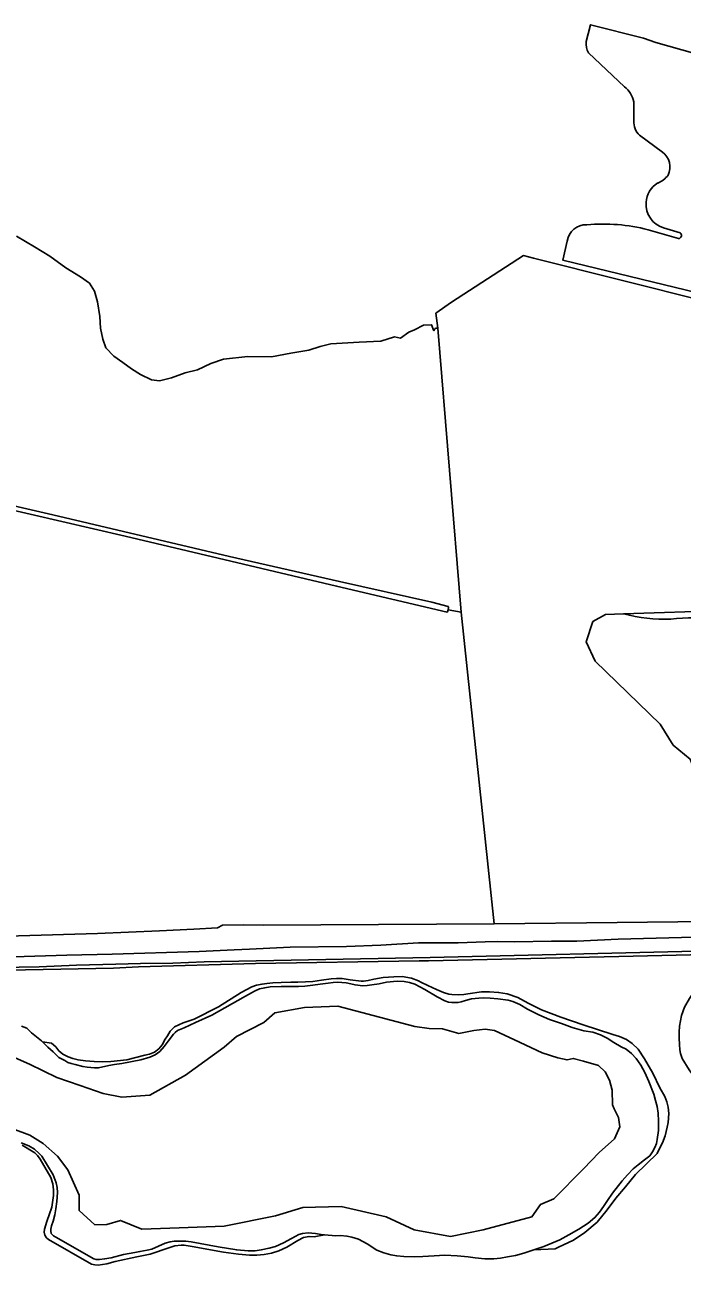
# Model space of a CAD drawing. Extents: x 130998 to 133001, y 398999 to 403002.
# Drawn here: x 131683 to 131935.9, y 402377.4 to 402854.8 of the extents above; entities that cross this region are included whole.
import ezdxf

# ---------------------------------------------------------------- set-up
doc = ezdxf.new("R2010")
doc.units = 0
for name, color, linetype in [('gg-knt-bronhoudergrens', 7, 'Continuous'), ('gg-knt-onverhard', 7, 'Continuous'), ('gg-kntw-waterlijn', 7, 'Continuous'), ('gx-grn-maaiveld', 7, 'Continuous')]:
    doc.layers.add(name, color=color, linetype=linetype)

msp = doc.modelspace()

# ---------------------------------------------------------------- linework, layer by layer
at = {"layer": 'gg-knt-bronhoudergrens'}
for p, q in [((131794.33, 402388.32), (131798.32, 402389.07)), ((131887.04, 402383.79), (131878.82, 402383.36))]:
    msp.add_line(p, q, dxfattribs=at)
at = {"layer": 'gg-knt-onverhard'}
for points in [[(131751.99, 402494.24), (131838.94, 402495.85), (131946.52, 402498.42), (132000, 402499.6)], [(131751.99, 402494.24), (131739.9, 402493.61), (131727.47, 402493.49), (131717.94, 402493.31), (131702.82, 402492.89), (131688.46, 402492.31), (131672.96, 402491.96), (131654.11, 402491.3), (131646.15, 402491.05), (131634.02, 402490.73), (131619.12, 402490.23), (131601.05, 402489.9), (131591.76, 402489.65), (131573.53, 402489.23), (131554.54, 402488.9), (131543.44, 402489.04), (131528.18, 402490.29), (131513.84, 402491.99), (131503.11, 402493.9), (131493.93, 402495.33), (131480.17, 402497.25)]]:
    msp.add_lwpolyline(points, dxfattribs=at)
at = {"layer": 'gg-kntw-waterlijn'}
for points in [[(131668.08, 402462.11), (131684.81, 402454.86), (131695.32, 402449.7), (131704.23, 402446.63), (131713.13, 402443.56), (131720.36, 402442.12), (131731.13, 402442.9), (131744.74, 402450.56), (131759.69, 402461.38), (131764.43, 402465.46), (131774.9, 402470.79), (131779.15, 402474.53), (131790.65, 402476.59), (131803.36, 402477.07), (131833.1, 402469.26), (131838.61, 402468.57), (131843.68, 402468.4), (131850.01, 402466.66), (131855.8, 402467.72), (131860.15, 402468.26), (131863.77, 402467.77), (131871.44, 402464.16), (131882.03, 402459.18), (131888.1, 402457.2), (131891.61, 402456.44), (131894.01, 402457.01), (131897.93, 402456), (131903.69, 402454.24), (131906.34, 402451.88), (131907.93, 402448.71), (131909.04, 402444.74), (131909.17, 402439.12), (131909.81, 402437.58), (131911.45, 402434.34), (131911.92, 402430.74), (131909.9, 402426.06), (131903.93, 402420.78), (131898.01, 402414.47), (131886.59, 402402.99), (131881.36, 402400.76), (131878.09, 402396.1), (131859.38, 402390.99), (131846.74, 402388.49), (131832.8, 402391.07), (131821.97, 402396.1), (131804.7, 402400.08), (131789.91, 402399.64), (131779.47, 402396.41), (131759.62, 402392.45), (131742.33, 402391.81), (131727.97, 402391.28), (131719.78, 402394.68), (131714.47, 402393.1), (131709.96, 402392.93), (131703.87, 402398.51), (131703.82, 402404.39), (131699.56, 402414.08), (131695.48, 402419.41), (131690.02, 402424.22), (131684.86, 402427.48)], [(131684.86, 402427.48), (131678.34, 402429.92)]]:
    msp.add_lwpolyline(points, dxfattribs=at)
at = {"layer": 'gx-grn-maaiveld'}
for p, q in [((131899.89, 402844.04), (131913.72, 402830.95)), ((131917.35, 402825.12), (131917.35, 402817.82)), ((131919.56, 402812.32), (131928.35, 402805.79)), ((131934.49, 402772.52), (131922.78, 402775.92)), ((131928.76, 402776.61), (131935.12, 402774.76)), ((131850.88, 402628.75), (131841.84, 402738.07)), ((131850.88, 402628.75), (131845.82, 402629.69)), ((131863.6, 402508.86), (131850.88, 402628.75)), ((131693.18, 402462.9), (131689.81, 402463.34)), ((131887.04, 402383.79), (131888.37, 402384.42))]:
    msp.add_line(p, q, dxfattribs=at)
for points in [[(132147.32, 402784.18), (132104.65, 402796.26), (132074.58, 402805.64), (132047.79, 402813.18), (132016.1, 402822.15), (131976.32, 402833.81), (131971.44, 402834.99), (131960.81, 402838.05), (131925.81, 402847.98), (131921.04, 402849.58), (131900.68, 402854.77), (131899.8, 402851.34), (131899.03, 402848.3)], [(131840.36, 402737.05), (131839.49, 402739.36), (131836.33, 402739.24), (131832.92, 402737.38), (131830.75, 402736.5), (131827.52, 402734.23), (131825.26, 402734.68), (131819.98, 402733.04), (131811.61, 402732.64), (131800.71, 402731.97), (131796.59, 402731.04), (131792.21, 402729.58), (131785.3, 402728.38), (131777.85, 402727.05), (131768.82, 402727.19), (131759.38, 402726.12), (131754.6, 402724.4), (131749.41, 402722.01), (131744.63, 402720.81), (131739.35, 402718.92), (131734.8, 402717.8), (131731.74, 402718.1), (131727.48, 402720.18), (131723.98, 402722.42), (131720.69, 402724.81), (131717.26, 402727.27), (131714.2, 402730.48), (131712.93, 402733.77), (131712.04, 402738.02), (131711.89, 402742.57), (131710.92, 402748.17), (131709.81, 402752.3), (131707.82, 402755.36), (131704.36, 402757.75), (131698.78, 402761.21), (131692.54, 402765.73), (131686.69, 402769.32), (131679.78, 402773.43)], [(131891.73, 402771.54), (131889.96, 402764.26), (131980.46, 402742.21), (131997.77, 402737.21)], [(131997.25, 402735.65), (131990.68, 402737.4), (131978.91, 402739.79), (131878.76, 402765), (131874.91, 402765.97), (131847.13, 402747.98), (131841.18, 402743.8), (131841.84, 402738.07)], [(131840.36, 402737.05), (131840.6, 402737.61), (131840.85, 402737.86), (131841.21, 402737.99), (131841.84, 402738.07)], [(131845.82, 402629.69), (131845.67, 402628.91), (131845.48, 402628.69), (131802.97, 402638.8), (131721.52, 402657.94), (131672.7, 402669.31), (131619.79, 402681.52), (131599.92, 402685.8)], [(131845.85, 402630.88), (131839.59, 402632.53), (131804.12, 402640.5), (131761.77, 402650.17), (131693.75, 402666.15), (131636.37, 402679.45), (131600.3, 402687.55)], [(131845.82, 402629.69), (131845.97, 402630.48), (131845.85, 402630.88)], [(131913.39, 402628.06), (131906.48, 402627.83), (131901.49, 402625.09), (131898.99, 402617.34), (131902.49, 402609.85), (131927.47, 402585.61), (131932.46, 402577.62), (131938.96, 402572.12), (131940.12, 402569.23)], [(131987.86, 402628.07), (131952.7, 402629.33), (131913.39, 402628.06)], [(131863.6, 402508.86), (131796.94, 402508.45), (131774.73, 402508.32), (131767.3, 402508.42), (131759.02, 402508.27), (131757.09, 402507.21), (131747.96, 402506.79), (131734.75, 402506.11), (131710.97, 402505.12), (131545.76, 402500.23)], [(132115, 402509), (132095.59, 402510.52), (132078.2, 402510.74), (131981.13, 402510.14), (131910.89, 402509.3), (131863.6, 402508.86)], [(131726.69, 402492.29), (131717.12, 402491.8), (131683.25, 402491.14), (131595.41, 402488.76), (131538.26, 402488.49), (131530.26, 402488.84), (131519.21, 402489.81), (131470.2, 402494.79), (131405.19, 402506.29), (131395.67, 402508.22)], [(131678.65, 402496.1), (131699.18, 402496.73), (131716.52, 402497.18), (131750.04, 402498.18), (131763.51, 402498.74), (131769.42, 402499.01), (131785.08, 402499.81), (131806.72, 402500.13), (131819.93, 402500.59), (131834.41, 402501.45), (131849.72, 402501.47), (131860.07, 402501.82), (131864.88, 402501.98), (131871.46, 402501.86), (131885.58, 402502.13), (131895.36, 402502.19), (131911.24, 402502.9), (131964.96, 402504.3), (131977.65, 402504.48), (131992.24, 402504.39), (131997.49, 402504.4), (132016.52, 402504.67), (132038.96, 402505.09), (132119.07, 402506.33)], [(131834.7, 402494.53), (131771.71, 402493.54), (131726.69, 402492.29)], [(131955.73, 402497.26), (131911.58, 402496.24), (131838.26, 402494.59), (131834.7, 402494.53)], [(131946.35, 402444.89), (131944.57, 402446.04), (131941.6, 402448.66), (131938.66, 402452.58), (131935.95, 402457.01), (131935.72, 402457.7), (131935.32, 402458.88), (131935.06, 402460.34), (131934.92, 402462.37), (131934.78, 402464.84), (131934.79, 402467.14), (131934.88, 402469.44), (131935.62, 402473.53), (131936.86, 402476.77), (131938.72, 402480.05), (131940.52, 402482.77), (131943.08, 402484.96), (131945.82, 402487.12), (131950.1, 402490.61), (131953.24, 402492.25), (131956.05, 402493.14)], [(131693.18, 402462.9), (131694.9, 402461.44), (131696.1, 402459.96), (131697.55, 402458.71), (131699.71, 402457.63), (131701.44, 402457.04), (131703.45, 402456.45), (131706.36, 402456.04), (131709.6, 402455.79), (131712.77, 402455.71), (131716.01, 402455.8), (131722.21, 402456.53), (131729.18, 402458.27), (131730.97, 402458.67), (131732.83, 402459.46), (131734.5, 402460.74), (131735.8, 402462.21), (131737, 402464.38), (131737.87, 402465.71), (131738.95, 402467.55), (131740.61, 402469.15), (131743.9, 402470.7), (131748.08, 402472.06), (131757.48, 402476.85), (131766.28, 402482.32), (131770.37, 402484.52), (131772.17, 402485.22), (131774.25, 402485.65), (131776.15, 402485.9), (131778.39, 402486.12), (131781.59, 402486.24), (131785.33, 402486.38), (131788.03, 402486.4), (131791.01, 402486.46), (131793.74, 402486.66), (131797.08, 402487.12), (131800.9, 402487.7), (131802.87, 402487.83), (131805.11, 402487.8), (131808.11, 402487.3), (131812.42, 402486.76), (131813.3, 402486.79), (131815.07, 402487), (131817.22, 402487.5), (131820.92, 402488.1), (131825.03, 402488.46), (131828.13, 402488.51), (131831.79, 402487.96), (131834.5, 402486.85), (131835.4, 402486.41)], [(131720.29, 402455.04), (131727.65, 402456.42), (131731.03, 402457.47), (131733.17, 402458.45), (131734.89, 402459.67), (131736.59, 402461.54), (131738.17, 402463.71), (131740.23, 402466.33), (131740.83, 402467.05), (131741.77, 402467.75), (131744.31, 402468.78), (131748.67, 402470.8), (131754.9, 402473.62), (131767.89, 402480.96), (131771.33, 402482.95), (131773.29, 402483.82), (131775.32, 402484.21), (131777.37, 402484.52), (131781.6, 402484.68), (131785.1, 402484.71), (131788.25, 402484.72), (131790.78, 402484.8), (131793.75, 402485.16), (131796.58, 402485.58), (131799.72, 402485.97), (131801.56, 402486.17), (131803.4, 402486.31), (131804.98, 402486.27), (131806.66, 402486.08), (131808.41, 402485.69), (131810.07, 402485.32), (131813.02, 402485), (131814.66, 402485.02), (131816.5, 402485.31), (131819.36, 402485.77), (131822.1, 402486.33), (131826.2, 402486.74), (131828.93, 402486.61), (131831.04, 402486.17), (131833.05, 402485.63), (131836.87, 402483.53), (131841.58, 402480.74), (131844.58, 402479.12), (131845.96, 402478.68), (131847.23, 402478.5), (131849.7, 402478.54), (131850.93, 402478.77), (131852.5, 402479.3), (131854.9, 402479.91), (131857.67, 402480.23), (131859.64, 402480.29), (131862.08, 402480.26), (131864.97, 402479.9), (131868.98, 402479.43), (131870.81, 402478.89), (131873.47, 402477.74), (131876.43, 402475.92), (131880.81, 402473.8), (131884.9, 402471.98), (131889.51, 402470.47), (131893.65, 402468.9), (131898.05, 402467.66), (131901.59, 402467.1), (131904.45, 402466.04), (131907.11, 402464.85), (131909.67, 402463.18), (131912.5, 402461.49), (131914.39, 402460.56), (131916.45, 402458.93), (131918.27, 402457.01), (131920.01, 402454.43), (131921.53, 402451.54), (131923.1, 402448.14), (131925.02, 402443.28), (131925.64, 402440.78), (131926.28, 402438.51), (131926.64, 402435.9), (131926.79, 402432.92), (131926.82, 402429.28), (131926.33, 402425.75), (131925.99, 402424.3), (131925.42, 402422.77), (131924.55, 402421.07), (131923.51, 402419.53), (131921.49, 402417.98), (131918.93, 402416.07), (131917.08, 402414.48), (131914.86, 402412.21), (131912.83, 402409.87), (131909.17, 402405.14), (131907.2, 402402.38), (131905.61, 402400.08), (131904.17, 402397.86), (131902.32, 402395.76), (131899.77, 402393.65), (131896.13, 402391.33), (131892.37, 402389.12), (131888.82, 402387.24), (131882.64, 402384.66), (131878.82, 402383.36)], [(131835.4, 402486.41), (131838.02, 402485.13), (131841.45, 402483.59), (131844.06, 402482.34), (131846.11, 402481.79), (131847.3, 402481.56), (131849.74, 402481.46), (131851.87, 402481.56), (131853.5, 402481.86), (131858.68, 402482.59), (131861.76, 402482.67), (131865.3, 402482.44), (131868.54, 402481.84), (131872.72, 402480.49), (131876.72, 402478.24), (131881.75, 402475.76), (131889.18, 402472.86), (131897.89, 402470), (131909.26, 402466.28), (131911.78, 402465.44), (131914.45, 402464.28), (131916.7, 402462.77), (131918.96, 402460.52), (131921.46, 402456.87), (131924.68, 402451.4), (131927.31, 402445.71), (131929.22, 402442.38), (131930.05, 402440.26), (131930.58, 402438.28), (131930.79, 402435.82), (131930.51, 402432.39), (131930.12, 402430.53), (131929.36, 402427.17), (131928.4, 402424.56), (131927.02, 402422.05), (131926.27, 402420.45), (131917.93, 402412.33), (131914.14, 402407.55), (131910.45, 402403.18), (131907.11, 402398.75), (131903.21, 402394.04), (131898.45, 402390.04), (131894.08, 402387.1), (131888.37, 402384.42)], [(131681.65, 402469.48), (131683.72, 402468.61), (131685.59, 402466.89), (131689.36, 402463.79), (131689.81, 402463.34)], [(131689.81, 402463.34), (131691.78, 402461.39), (131693.84, 402459.51), (131696.02, 402457.38), (131698.34, 402456.16), (131699.57, 402455.46), (131700.81, 402455.03), (131702.39, 402454.69), (131705.33, 402453.95), (131706.97, 402453.59), (131709.81, 402453.4), (131711.33, 402453.4), (131715.36, 402454.26), (131717.42, 402454.65), (131720.29, 402455.04)], [(131798.32, 402389.07), (131796.96, 402389.28), (131794.85, 402389.63), (131792, 402389.92), (131789.76, 402389.67), (131788.36, 402389.27), (131785.62, 402387.75), (131782.54, 402386.01), (131779.41, 402384.62), (131777.03, 402384.04), (131773.94, 402383.35), (131771.66, 402382.99), (131768.88, 402382.91), (131764.52, 402383.31), (131757.32, 402384.55), (131747.02, 402386.39), (131744.89, 402386.63), (131742.07, 402386.75), (131740.41, 402386.66), (131738.87, 402386.41), (131737.03, 402385.88), (131731.87, 402383.66), (131730.02, 402383.23), (131727.23, 402382.7), (131725.25, 402382.34), (131720.93, 402381.62), (131716.17, 402380.31), (131713.67, 402379.86), (131711.69, 402379.6), (131710.44, 402379.64), (131709.49, 402379.89), (131694.94, 402388.29), (131694.01, 402388.8), (131693.36, 402389.4), (131693.16, 402389.68), (131692.98, 402390.54), (131693, 402391.37), (131693.26, 402392.6), (131693.83, 402394.39), (131694.47, 402396.82), (131694.96, 402399.09), (131695.32, 402401.98), (131695.55, 402405.36), (131695.41, 402407.33), (131695.01, 402409.11), (131693.91, 402412.22), (131689.51, 402419.36), (131688.48, 402420.46), (131686.63, 402422.07), (131684.46, 402423.35), (131681.54, 402424.55)], [(131681.92, 402423.64), (131686.8, 402420.73), (131687.8, 402419.72), (131688.89, 402418.26), (131692.99, 402411.18), (131693.75, 402408.72), (131693.98, 402406.47), (131693.99, 402404.28), (131693.32, 402399.83), (131691.38, 402394.3), (131690.54, 402391.29), (131690.45, 402390.15), (131690.71, 402389.06), (131691.31, 402388.03), (131692.08, 402387.29), (131708.59, 402377.85), (131709.94, 402377.58), (131711.24, 402377.44), (131714.51, 402377.96), (131717.72, 402378.81), (131726.13, 402380.69), (131731.18, 402381.68), (131738.35, 402384.18), (131740.67, 402384.95), (131743.07, 402385.14), (131744.28, 402385.09), (131747.4, 402384.58), (131759.48, 402382.47), (131765.14, 402381.73), (131769.42, 402381.26), (131772.27, 402381.29), (131775.05, 402381.54), (131777.9, 402382.05), (131780.73, 402382.97), (131783.83, 402384.33), (131788.08, 402386.95), (131790.2, 402388.04), (131792.36, 402388.49), (131794.33, 402388.32)], [(131878.82, 402383.36), (131875, 402382.05), (131871.74, 402381.21), (131868.65, 402380.61), (131865.96, 402380.19), (131863.45, 402379.94), (131859.95, 402379.86), (131856.25, 402380.28), (131853.58, 402380.6), (131849.36, 402381.02), (131844.56, 402381.34), (131840.47, 402381.06), (131836.13, 402380.77), (131832.79, 402380.7), (131828.85, 402380.74), (131826.11, 402381.02), (131823.78, 402381.48), (131821.11, 402382.21), (131818.4, 402383.2), (131814.74, 402385.61), (131811.33, 402387.5), (131808.76, 402388.27), (131806.89, 402388.64), (131804.4, 402388.83), (131802.66, 402388.8), (131798.32, 402389.07)]]:
    msp.add_lwpolyline(points, dxfattribs=at)
for centre, radius, start, end in [((131905.11, 402847.31), 6.16, 170.7791, 212.1248), ((131907.42, 402822.98), 10.16, 12.1616, 51.6669), ((131923.85, 402817.24), 6.53, 174.9248, 228.9471), ((131924.1, 402800.05), 7.14, 333.8136, 53.4932), ((131922.89, 402802.89), 9.7, 291.9299, 321.8099), ((131931.59, 402785.77), 9.59, 122.001, 175.7769), ((131931.59, 402785.77), 9.58, 175.7811, 252.8291), ((131899.07, 402770.41), 7.43, 88.7474, 171.2472), ((131905.41, 402708.23), 69.88, 75.6038, 95.0694), ((131934.44, 402773.74), 1.23, 272.4959, 56.49), ((131929.12, 402688.95), 62.89, 255.5178, 272.1959), ((131946.36, 402434.32), 192.36, 83.618, 94.4238)]:
    msp.add_arc(centre, radius, start, end, dxfattribs=at)

doc.saveas('drawing.dxf')
